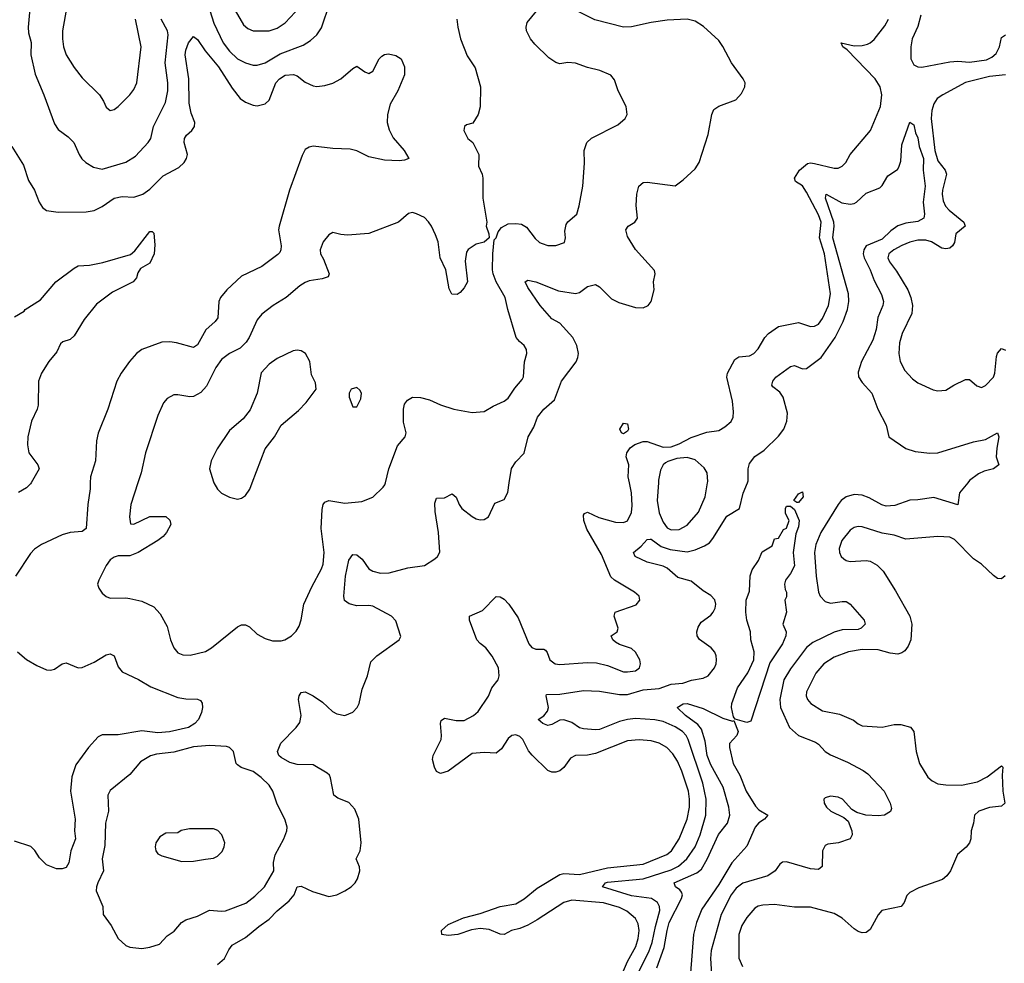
# Model space of a CAD drawing. Header units: inches. Extents: x 1834610 to 2027685, y 642842 to 774116.
# Tile 505 of 632: x 1953316 to 1958264, y 757585 to 762327. Entities that reach past the tile are written whole.
import ezdxf

# ---------------------------------------------------------------- set-up
doc = ezdxf.new("R2010")
doc.units = ezdxf.units.IN
doc.header["$MEASUREMENT"] = 0
doc.layers.add('B9755', color=7, linetype='Continuous')
doc.layers.add('B9756', color=7, linetype='Continuous')

msp = doc.modelspace()

# ---------------------------------------------------------------- linework, layer by layer
at = {"layer": 'B9755', "color": 5}
for points, elevation in [([(1953670.6, 760000), (1953670.1, 759970), (1953658.5, 759890), (1953649.3, 759770.7), (1953630, 759755.3), (1953570, 759749.8), (1953530, 759737.4), (1953425.5, 759690), (1953390, 759666.3), (1953370, 759645.1), (1953294, 759530)], 520), ([(1953373, 760000), (1953370, 759994.8), (1953350, 759975), (1953310, 759951.2)], 480), ([(1953909.8, 760000), (1953874.9, 759890), (1953868, 759828), (1953872.7, 759792.7), (1953890, 759791.3), (1953970, 759830.7), (1954050, 759831), (1954070, 759811.3), (1954074.8, 759790), (1954054, 759750), (1954036.3, 759730), (1954010.6, 759710), (1953910.6, 759650), (1953870, 759632.3), (1953810, 759632.7), (1953790, 759626), (1953770, 759612.3), (1953750, 759584), (1953713.4, 759510), (1953707.3, 759490), (1953713.4, 759470), (1953730, 759444.9), (1953750, 759428.2), (1953770, 759420.5), (1953850, 759421.3), (1953870, 759417.6), (1953930, 759404.4), (1953990, 759377.1), (1954021.4, 759341.4), (1954057, 759277), (1954073.1, 759210), (1954090.2, 759170.2), (1954110, 759146), (1954135.1, 759135.1), (1954172.8, 759132.8), (1954250, 759152.4), (1954279.5, 759170), (1954410, 759276), (1954430, 759286), (1954450, 759286), (1954470, 759276), (1954510, 759238.8), (1954550, 759217.3), (1954586.2, 759206.2), (1954630, 759205.5), (1954648, 759210), (1954681.2, 759230), (1954705.6, 759254.4), (1954720.1, 759279.9), (1954729.7, 759310.3), (1954743.5, 759390), (1954783.8, 759476.2), (1954833.2, 759566.8), (1954841.1, 759590), (1954846.6, 759650), (1954830.6, 759769.4), (1954835.2, 759864.8), (1954840.5, 759890), (1954850, 759903), (1954870, 759910.3), (1954950, 759897.8), (1955035, 759904.9), (1955090, 759928), (1955142.5, 759977.5), (1955151.1, 759990), (1955153.6, 760000)], 540), ([(1954292.2, 760000), (1954310, 759968), (1954330, 759947.7), (1954370, 759928), (1954410, 759918), (1954430, 759923), (1954450, 759936.3), (1954472.2, 759967.8), (1954484.4, 760000)], 560), ([(1954310, 757578.4), (1954345.3, 757610), (1954366.5, 757653.5), (1954383.3, 757676.7), (1954450, 757714.5), (1954517.1, 757770), (1954570, 757806.3), (1954610, 757848.1), (1954670, 757899.7), (1954695.7, 757930), (1954711, 757969), (1954730, 757972), (1954786.8, 757946.8), (1954870, 757920.2), (1954910, 757929.2), (1954950, 757949.1), (1954982.4, 757970), (1955002, 757990), (1955013.7, 758010), (1955026, 758050), (1955023.1, 758070), (1955006.9, 758110), (1955026.6, 758150), (1955031.7, 758190), (1955019.7, 758310), (1955000, 758360), (1954970, 758393.5), (1954915.5, 758415.5), (1954895.1, 758430), (1954877.4, 758517.4), (1954872.7, 758530), (1954860.8, 758540.8), (1954790, 758582.9), (1954710, 758583.5), (1954674.1, 758594.1), (1954630, 758619.1), (1954618.3, 758630), (1954611, 758650), (1954628, 758692), (1954705.8, 758770), (1954724.2, 758795.8), (1954730.7, 758830), (1954717.2, 758910), (1954721, 758930), (1954730, 758946), (1954750, 758948.7), (1954790.4, 758930), (1954837.6, 758897.6), (1954887.4, 758850), (1954910, 758838), (1954950, 758830.3), (1954990, 758847.4), (1955012.6, 758870), (1955022.2, 758890), (1955037.5, 758962.5), (1955064.2, 759030), (1955080.7, 759099.3), (1955110, 759130.2), (1955222.9, 759210), (1955232.1, 759227.9), (1955206.6, 759306.6), (1955185.1, 759330), (1955090, 759379), (1955070, 759383.2), (1955010, 759381.8), (1954972, 759392), (1954949, 759409), (1954945, 759430), (1954954.1, 759530), (1954970, 759610.4), (1954990, 759638.7), (1955010, 759638.3), (1955036.7, 759616.7), (1955070, 759567.3), (1955090, 759555.2), (1955130, 759545.8), (1955172.3, 759547.7), (1955267.2, 759572.8), (1955350, 759584), (1955402.7, 759617.3), (1955416.2, 759630), (1955428.1, 759651.9), (1955420.6, 759750), (1955404.4, 759855.6), (1955402.8, 759897.2), (1955410, 759922), (1955450, 759924.9), (1955490, 759944.9), (1955510, 759927.7), (1955523.9, 759890), (1955538, 759870), (1955590.5, 759830), (1955610, 759818), (1955630, 759813.4), (1955650, 759814.9), (1955671.7, 759828.3), (1955703.1, 759896.9), (1955750, 759915.5), (1955768.5, 759951.5), (1955776.2, 760000)], 520), ([(1956350, 757547.5), (1956370, 757593.4), (1956412.5, 757670), (1956424.8, 757710), (1956429.9, 757750), (1956424, 757784), (1956410.8, 757810.8), (1956366.9, 757846.9), (1956330, 757866.4), (1956250, 757888.6), (1956090, 757903.2), (1956050, 757890.9), (1955916.9, 757803.1), (1955870, 757777.1), (1955830, 757759.8), (1955788, 757750), (1955750, 757729.8), (1955730, 757730.8), (1955674.9, 757754.9), (1955630, 757759.9), (1955587.1, 757752.9), (1955518, 757730), (1955470, 757725.2), (1955438, 757730), (1955435.8, 757750), (1955470, 757779.6), (1955546.2, 757813.8), (1955630, 757835.3), (1955730, 757870.8), (1955810, 757884.2), (1955851.5, 757908.5), (1955916.9, 757963.1), (1956030, 758031.3), (1956050, 758036), (1956130, 758031.5), (1956270, 758064.7), (1956450, 758083.6), (1956567.4, 758132.6), (1956591.2, 758150), (1956630.4, 758210), (1956669.9, 758309.9), (1956681.6, 758370), (1956682.8, 758410), (1956677.9, 758450), (1956644.1, 758550), (1956621.3, 758601.3), (1956597.6, 758637.6), (1956569, 758669), (1956530, 758692), (1956490, 758703.7), (1956430, 758707.8), (1956370, 758702.4), (1956210, 758638.7), (1956170, 758630.5), (1956110, 758628.8), (1956084.3, 758615.7), (1956050, 758569.7), (1956030, 758552.2), (1956010, 758545.6), (1955990, 758546), (1955970, 758554), (1955891.5, 758631.5), (1955873.4, 758653.4), (1955845, 758710), (1955830, 758725), (1955810, 758733.1), (1955790, 758729.8), (1955770, 758714.8), (1955736.7, 758663.3), (1955710, 758640.5), (1955650, 758645.1), (1955590, 758639.2), (1955470, 758551.2), (1955430, 758538.3), (1955410, 758548.8), (1955399.9, 758570), (1955390.7, 758610), (1955394.2, 758630), (1955434.2, 758710), (1955436.2, 758730), (1955429.9, 758790), (1955434.8, 758805.2), (1955450, 758817.3), (1955510, 758805), (1955550, 758806), (1955597.2, 758830), (1955620.3, 758850), (1955672.3, 758927.7), (1955689.1, 758970), (1955721, 759010), (1955726.3, 759030), (1955722.3, 759070), (1955690, 759128), (1955659.1, 759170), (1955630, 759191.4), (1955613.4, 759210), (1955576.8, 759310), (1955576.9, 759330), (1955641.9, 759358.1), (1955710, 759428), (1955730, 759426.4), (1955750, 759414.5), (1955774.4, 759390), (1955821.8, 759321.8), (1955874, 759190), (1955890, 759172.3), (1955910, 759163.5), (1955950, 759163.7), (1955958.9, 759158.9), (1955967.5, 759147.5), (1955979.5, 759110), (1956007.3, 759090), (1956030, 759086.7), (1956170, 759096.8), (1956214.9, 759094.9), (1956270, 759082.4), (1956350, 759050.3), (1956370, 759049.1), (1956410, 759054.2), (1956430.7, 759070), (1956436.2, 759090), (1956432.1, 759110), (1956410, 759148.5), (1956390, 759167.4), (1956330, 759187.6), (1956310, 759199.3), (1956297.2, 759210), (1956289, 759230), (1956318, 759250), (1956324, 759270), (1956302.7, 759330), (1956308.7, 759350), (1956413.7, 759386.3), (1956433.2, 759410), (1956429.5, 759430), (1956405.6, 759450), (1956305.6, 759510), (1956287.5, 759527.5), (1956239.4, 759639.4), (1956166.2, 759766.2), (1956151.6, 759810), (1956150, 759837.3), (1956154.3, 759845.7), (1956170, 759852.6), (1956226.1, 759826.1), (1956310, 759802.6), (1956350, 759800.9), (1956370, 759809.3), (1956389.9, 759850.1), (1956393.9, 759886.1), (1956391.4, 759950), (1956380.3, 760000)], 480), ([(1956420.1, 757530), (1956477, 757643.1), (1956494.8, 757690), (1956511, 757770), (1956533.4, 757850), (1956531.4, 757870), (1956520.8, 757890), (1956490.9, 757910), (1956390, 757924.4), (1956244.2, 757970), (1956259.7, 757990), (1956270, 757992.6), (1956450, 758009), (1956590, 758054.6), (1956627.1, 758072.9), (1956668.9, 758110), (1956710.3, 758169.7), (1956736.1, 758230), (1956764.1, 758330), (1956765.6, 758410), (1956749.9, 758489.9), (1956675.3, 758710), (1956664.9, 758730), (1956646.2, 758750), (1956610, 758774.2), (1956550, 758799.9), (1956507.9, 758807.9), (1956410, 758815.4), (1956370, 758811.1), (1956330, 758799.9), (1956230, 758760.6), (1956210, 758757.8), (1956150, 758762.8), (1956130, 758768.6), (1956090, 758795.6), (1956050, 758808.3), (1956030, 758807.1), (1955990, 758785.3), (1955970, 758779.7), (1955944.2, 758790), (1955920.9, 758810), (1955950, 758828.5), (1955968.6, 758851.4), (1955973.1, 758870), (1955961.6, 758930), (1955963.8, 758936.2), (1956030, 758937.6), (1956150, 758956.8), (1956230, 758953.4), (1956330, 758935.3), (1956370, 758936.7), (1956450, 758959.6), (1956530, 758966.4), (1956590, 758987), (1956647.9, 758992.1), (1956692.3, 759007.7), (1956750, 759017.2), (1956775.8, 759030), (1956807.1, 759070), (1956815.6, 759090), (1956817.2, 759110), (1956816, 759130), (1956808.7, 759148.7), (1956791.3, 759170), (1956732.1, 759212.1), (1956720.3, 759230), (1956718.9, 759250), (1956726.2, 759273.9), (1956741.4, 759298.6), (1956790, 759334.9), (1956801.3, 759350), (1956811.2, 759370), (1956814.3, 759390), (1956810, 759412.3), (1956790, 759434), (1956750, 759457.2), (1956690, 759504.8), (1956624.1, 759524.1), (1956570, 759569.9), (1956550, 759581.4), (1956470, 759601.6), (1956409.7, 759630), (1956401.3, 759650), (1956438.7, 759681.3), (1956470, 759715.3), (1956484, 759716), (1956490, 759716), (1956539.9, 759679.9), (1956584.9, 759664.9), (1956670, 759652.6), (1956710, 759662.5), (1956757.5, 759682.5), (1956782, 759698), (1956800.2, 759719.8), (1956870, 759832.7), (1956933.3, 759870), (1956952.1, 759947.9), (1956973.4, 760000)], 460), ([(1956525.6, 760000), (1956519.4, 759910), (1956530, 759848.2), (1956550, 759801.6), (1956570, 759773.1), (1956590, 759762.6), (1956630, 759764.5), (1956670, 759786.5), (1956727.5, 759852.5), (1956760.2, 759930), (1956773.3, 760000)], 480), ([(1958080.5, 760000), (1958039.5, 759950), (1958030, 759889.6), (1957910, 759926.2), (1957830, 759913.5), (1957790, 759911.6), (1957714.7, 759885.3), (1957670, 759882.4), (1957648.8, 759888.8), (1957584.8, 759924.8), (1957550, 759938), (1957510, 759941.2), (1957470.2, 759930), (1957444.8, 759910), (1957429.6, 759890), (1957342.9, 759750), (1957316.4, 759690), (1957311, 759650), (1957318.2, 759530), (1957330.2, 759450.2), (1957339, 759430), (1957363.9, 759403.9), (1957390, 759394.4), (1957450, 759402.8), (1957470, 759402.6), (1957478.2, 759398.2), (1957490.4, 759390), (1957559.5, 759310), (1957565.3, 759290), (1957545.7, 759270), (1957530, 759263), (1957450, 759260.2), (1957410, 759248.3), (1957302.5, 759197.5), (1957270, 759171.6), (1957190, 759064.8), (1957155.8, 759010), (1957136.3, 758910), (1957138.8, 758870), (1957185.3, 758770), (1957230, 758730.3), (1957316.1, 758696.1), (1957330, 758687), (1957363.6, 758650), (1957390, 758632.2), (1957475.7, 758595.7), (1957554.4, 758554.4), (1957577.7, 758537.7), (1957660.5, 758450), (1957690.4, 758390), (1957697.5, 758362.5), (1957692.5, 758347.5), (1957662, 758330), (1957630, 758325.6), (1957568.8, 758328.8), (1957523, 758343), (1957498.2, 758358.2), (1957450.8, 758410), (1957430, 758419.5), (1957390, 758424.6), (1957363.5, 758416.5), (1957358, 758410), (1957358.6, 758390), (1957370, 758369.2), (1957391.8, 758350), (1957458, 758318), (1957479.4, 758299.4), (1957498, 758250), (1957499.5, 758230), (1957488.8, 758211.2), (1957430.2, 758189.8), (1957376.9, 758183.1), (1957363.6, 758176.4), (1957351.4, 758150), (1957348.4, 758071.6), (1957330, 758057), (1957290, 758059.8), (1957170, 758095.1), (1957150, 758094), (1957135.9, 758084.1), (1957113.4, 758050), (1957075.5, 758024.5), (1956950, 757988.4), (1956917.2, 757962.8), (1956890.8, 757930), (1956841.3, 757830), (1956790.6, 757650), (1956787.4, 757610), (1956792.7, 757530)], 460), ([(1958268.1, 759531.9), (1958250, 759516.4), (1958230, 759518.7), (1958210, 759534.4), (1958150, 759590.7), (1958110, 759618.4), (1958014.2, 759714.3), (1957990, 759727), (1957930, 759729.8), (1957770, 759716.2), (1957710, 759735.9), (1957650, 759747), (1957550, 759777.7), (1957530, 759779.7), (1957510, 759775.4), (1957490, 759761.1), (1957447.2, 759710), (1957434, 759670), (1957435.9, 759650), (1957443.9, 759630), (1957457.3, 759617.3), (1957470, 759609.3), (1957490, 759605), (1957570, 759609.4), (1957590, 759606), (1957625.2, 759585.2), (1957654.9, 759554.9), (1957717.1, 759457.1), (1957789.5, 759329.5), (1957800.1, 759290), (1957795.1, 759210), (1957780.9, 759179.1), (1957764, 759156), (1957750, 759145.3), (1957730, 759138.9), (1957690, 759143.4), (1957630, 759159.9), (1957550, 759161.9), (1957480.5, 759150), (1957410, 759124), (1957356.9, 759090), (1957317.1, 759042.9), (1957270.2, 758950), (1957268.7, 758930), (1957275, 758910), (1957291.2, 758890), (1957350, 758854), (1957436.4, 758836.4), (1957507.2, 758807.2), (1957530, 758787.9), (1957550, 758777.8), (1957650, 758772.4), (1957710, 758785.5), (1957745.1, 758785.1), (1957792.5, 758772.5), (1957809.2, 758749.2), (1957821.3, 758650), (1957837.3, 758590), (1957879.8, 758519.8), (1957901.5, 758501.5), (1957930, 758487), (1957970, 758481.8), (1958050, 758480.9), (1958130, 758497.5), (1958177.5, 758522.5), (1958250, 758577.6), (1958257, 758570), (1958253.8, 758530), (1958256.8, 758450), (1958267.4, 758390), (1958250, 758374.7), (1958190, 758368.5), (1958137, 758350), (1958114.3, 758330), (1958110.3, 758289.7), (1958098.4, 758250), (1958096.5, 758210), (1958089.1, 758190.9), (1958072.1, 758168), (1958028.9, 758131.1), (1957993.7, 758050), (1957975.9, 758024.1), (1957953.1, 758006.9), (1957834.9, 757965.1), (1957790, 757940.7), (1957773.8, 757926.2), (1957760.5, 757890), (1957746, 757870), (1957649.2, 757850.8), (1957630, 757829.3), (1957590, 757755.1), (1957570, 757739.7), (1957550, 757739.1), (1957530, 757745.3), (1957510, 757758), (1957450, 757811.7), (1957410, 757835.7), (1957290, 757867.4), (1957210, 757867), (1957110, 757880.2), (1957050, 757877.3), (1957027.6, 757872.4), (1957010, 757862.2), (1956970, 757815.8), (1956944.4, 757775.6), (1956929.5, 757730), (1956930.2, 757610.2), (1956948.8, 757568.8)], 480), ([(1953305.5, 759150), (1953350, 759112.4), (1953401.6, 759081.6), (1953450, 759059.5), (1953470, 759058.3), (1953490, 759063.6), (1953530, 759090.3), (1953550, 759095.3), (1953610, 759070.2), (1953630, 759071.3), (1953690, 759098.6), (1953750, 759135.8), (1953770, 759140.9), (1953790.2, 759130.2), (1953810, 759075.5), (1953830.2, 759050.2), (1953912.1, 759012.1), (1953974.1, 758974.1), (1954110, 758921.5), (1954150, 758913.8), (1954210, 758912.8), (1954225.3, 758905.3), (1954232.8, 758892.8), (1954234.3, 758870), (1954230, 758845.2), (1954213.8, 758810), (1954196.1, 758790), (1954163.8, 758770), (1954067.9, 758747.9), (1954010, 758742.8), (1953930, 758753.4), (1953810, 758733.3), (1953730, 758733.5), (1953710, 758722.6), (1953660.8, 758670), (1953597.3, 758582.7), (1953578.3, 758521.7), (1953571.7, 758450), (1953595.3, 758310), (1953591.8, 758250), (1953595.9, 758210), (1953573.6, 758150), (1953563.2, 758090), (1953550, 758066.2), (1953530, 758059.8), (1953500.6, 758060.6), (1953450, 758080.5), (1953414.9, 758114.9), (1953392.1, 758152.1), (1953371.4, 758171.4), (1953290, 758199.7)], 520), ([(1956517.9, 757562.1), (1956554.9, 757665.1), (1956569.2, 757750.8), (1956580.3, 757790), (1956641.2, 757910), (1956646.3, 757930), (1956642, 757942), (1956633.9, 757953.9), (1956611.2, 757970), (1956605.7, 757990), (1956719.7, 758040.3), (1956742.3, 758057.7), (1956771.6, 758108.4), (1956827.8, 758232.2), (1956872.7, 758290), (1956884.6, 758330), (1956879.9, 758370), (1956851.4, 758470), (1956790, 758582.4), (1956770.8, 758630), (1956760.6, 758700.6), (1956742.3, 758762.3), (1956724.7, 758784.7), (1956662, 758830), (1956620.5, 758870), (1956650, 758888.9), (1956670.8, 758890), (1956750, 758865.9), (1956850, 758816.8), (1956897.7, 758802.3), (1956904.5, 758804.5), (1956926.5, 758750), (1956919.6, 758730), (1956883.2, 758690), (1956882.6, 758670), (1956900.8, 758590), (1956934.4, 758530), (1956967.7, 758450), (1957014.1, 758374.1), (1957030, 758355.7), (1957075.3, 758330), (1957058.6, 758310), (1957030, 758291.3), (1957012.1, 758270), (1956970, 758173.7), (1956895, 758090), (1956830, 757981.1), (1956743.5, 757856.5), (1956718.1, 757790), (1956702.7, 757730), (1956678.7, 757430)], 440)]:
    msp.add_lwpolyline(points, dxfattribs=dict(at, elevation=elevation))
for points, elevation in [([(1957221.2, 759901.2), (1957206, 759910), (1957230, 759944.7), (1957250, 759954), (1957254, 759930), (1957230, 759901.2)], 440), ([(1956970, 758796), (1956912.3, 758812.3), (1956903.1, 758823.1), (1956892.5, 758870), (1956894.8, 758890), (1956923.7, 758970), (1956975.3, 759044.7), (1957005.7, 759110), (1957007.6, 759150), (1956989.8, 759210), (1956988, 759250), (1956969.8, 759309.8), (1956965.3, 759350), (1956967.6, 759410), (1956984.2, 759455.8), (1956987.1, 759532.9), (1956997.4, 759562.6), (1957029.2, 759610), (1957046.6, 759653.4), (1957097.2, 759682.8), (1957110, 759718), (1957130, 759722), (1957154.6, 759765.4), (1957170, 759772), (1957182.7, 759810), (1957165.2, 759845.2), (1957164, 759870), (1957170, 759882), (1957190, 759882), (1957210, 759864.7), (1957233.7, 759810), (1957230, 759778), (1957217.3, 759742.7), (1957203.2, 759650), (1957210, 759582.7), (1957190, 759544.7), (1957163.8, 759510), (1957160.4, 759490), (1957163.1, 759463.1), (1957170.3, 759450), (1957170, 759426), (1957162, 759410), (1957170.3, 759349.7), (1957150.8, 759290), (1957168, 759250), (1957166.7, 759230), (1957150.2, 759190), (1957085.6, 759094.4), (1956990, 758801.6)], 440), ([(1954270, 758678.8), (1954190, 758673), (1954090, 758645.7), (1954004.2, 758635.8), (1953972.8, 758627.2), (1953923, 758597), (1953870, 758534.3), (1953770, 758454), (1953758, 758430), (1953761.8, 758350), (1953746.6, 758290), (1953742.9, 758177.2), (1953730.2, 758110.2), (1953737.8, 758050), (1953708.3, 757990), (1953701.1, 757970), (1953700.6, 757950), (1953733.8, 757870), (1953735.5, 757830), (1953774.8, 757774.8), (1953810.2, 757710.2), (1953850, 757674.9), (1953870, 757666), (1953930, 757660.3), (1953970, 757666.9), (1954018.6, 757681.4), (1954057.3, 757722.7), (1954092.6, 757747.4), (1954129.8, 757790.2), (1954150, 757803.7), (1954210, 757822.8), (1954270, 757853), (1954330, 757846.7), (1954350, 757849.2), (1954452.5, 757887.5), (1954497.7, 757922.3), (1954547, 757970), (1954592.4, 758050), (1954591.8, 758091.8), (1954600.3, 758130), (1954643.1, 758210), (1954658.3, 758250), (1954659.7, 758270), (1954650, 758305.2), (1954608, 758390), (1954587.4, 758450), (1954570, 758479.7), (1954530, 758518.7), (1954490, 758548.7), (1954429.1, 758569.1), (1954410, 758582.4), (1954403.5, 758590), (1954389.7, 758649.7), (1954370, 758669.5), (1954355.4, 758675.4)], 540), ([(1954290, 758260.7), (1954170, 758260.7), (1954128.1, 758251.9), (1954110, 758241.2), (1954050, 758239), (1954019.8, 758220.2), (1954000.7, 758190), (1953997.3, 758170), (1954000.7, 758150), (1954010, 758136), (1954030, 758126), (1954130, 758096.3), (1954190, 758099.1), (1954250, 758108.2), (1954290, 758113.4), (1954310, 758124), (1954333.1, 758146.9), (1954342.7, 758170), (1954346, 758190), (1954332, 758230), (1954312.2, 758252.2)], 560)]:
    msp.add_lwpolyline(points, close=True, dxfattribs=dict(at, elevation=elevation))
at = {"layer": 'B9756', "color": 5}
for points, elevation in [([(1953378.2, 762510), (1953358.9, 762290), (1953360.4, 762260.4), (1953372.7, 762212.7), (1953372.3, 762150), (1953393.7, 762053.7), (1953437.4, 761950), (1953490, 761803), (1953510, 761775.8), (1953558.7, 761738.7), (1953588, 761710), (1953614, 761650), (1953628.2, 761628.2), (1953648, 761610), (1953686.5, 761586.5), (1953730, 761575.2), (1953849.1, 761610.9), (1953898.4, 761641.6), (1953961.7, 761710), (1953974.5, 761730), (1953989.1, 761790.9), (1954049.1, 761910), (1954060.2, 761970), (1954060.5, 762010), (1954046.4, 762110), (1954061.6, 762250), (1954058.2, 762270), (1954027.1, 762330)], 540), ([(1954241.5, 762470), (1954291.9, 762310), (1954338.1, 762210), (1954370, 762167.8), (1954410, 762130.9), (1954450, 762110.2), (1954490, 762098.7), (1954510, 762098.2), (1954550, 762110.1), (1954625.3, 762154.7), (1954740.8, 762199.2), (1954777.2, 762222.8), (1954808.6, 762251.4), (1954833.4, 762286.6), (1954874.7, 762410)], 540), ([(1954387.2, 762392.8), (1954441.2, 762301.2), (1954462.5, 762282.6), (1954490, 762270.2), (1954570, 762270.2), (1954610, 762284.3), (1954650, 762311.2), (1954750, 762418.6)], 560), ([(1953552.8, 762392.8), (1953531.1, 762270), (1953530.2, 762230), (1953535.9, 762190), (1953549.2, 762150), (1953590, 762086), (1953630, 762034.4), (1953717, 761950), (1953737.5, 761917.5), (1953750, 761887.3), (1953770, 761870.7), (1953790, 761876.3), (1953810, 761890.6), (1953870, 761948.4), (1953890, 761975.5), (1953903.9, 762010), (1953926.5, 762190), (1953897.7, 762330)], 560), ([(1955153.6, 760000), (1955171.2, 760070), (1955215.2, 760184.8), (1955252.8, 760230), (1955257.7, 760250), (1955244.3, 760304.3), (1955245.2, 760370), (1955250, 760394), (1955264.3, 760415.7), (1955290, 760429.3), (1955330, 760427.5), (1955376, 760416), (1955430, 760391.6), (1955498, 760370), (1955590, 760353), (1955650, 760357.6), (1955695.3, 760384.7), (1955750, 760409.1), (1955770, 760425.3), (1955804.4, 760475.6), (1955841.6, 760518.4), (1955847.9, 760532.1), (1955853.1, 760606.9), (1955864.5, 760650), (1955862.9, 760670), (1955851.6, 760690), (1955827, 760710), (1955811.6, 760730), (1955769.7, 760870), (1955756.4, 760930), (1955711, 761010), (1955696.1, 761050), (1955692.5, 761070), (1955693.8, 761150), (1955700.1, 761219.9), (1955710, 761231), (1955719.8, 761260.2), (1955737.7, 761282.3), (1955770, 761300.2), (1955810, 761302.8), (1955838.5, 761298.5), (1955863.4, 761283.4), (1955906.5, 761226.5), (1955927.6, 761207.6), (1955941.4, 761201.4), (1955970, 761192.8), (1956010, 761191.3), (1956053.4, 761206.6), (1956059.7, 761230), (1956056.4, 761263.6), (1956063.1, 761296.9), (1956070, 761310.5), (1956115.1, 761350), (1956127.9, 761392.1), (1956145.4, 761490), (1956154.2, 761605.9), (1956152.6, 761670), (1956165.4, 761710), (1956189.2, 761730.8), (1956321.8, 761798.2), (1956359.3, 761830), (1956369.5, 761850), (1956364.2, 761890), (1956323, 761970), (1956304.4, 762024.4), (1956287.3, 762047.3), (1956231.7, 762071.7), (1956170, 762087.1), (1956110, 762108.4), (1956070, 762112.2), (1956030, 762105.7), (1956010, 762111), (1955975.8, 762135.8), (1955904.3, 762204.3), (1955882.9, 762230), (1955862.8, 762270), (1955860.9, 762290), (1955867, 762313), (1955913, 762370)], 540), ([(1955776.2, 760000), (1955787.7, 760072.3), (1955810, 760105.3), (1955851.9, 760148.1), (1955871.5, 760230), (1955900, 760280), (1955918, 760330), (1955950, 760368.9), (1956004.1, 760415.9), (1956038.2, 760510), (1956112.1, 760607.9), (1956121.6, 760630), (1956124.2, 760650), (1956116.6, 760690), (1956096.2, 760730), (1956030, 760801.4), (1955990, 760824.4), (1955930.8, 760890), (1955870, 760980.5), (1955856.2, 761010), (1955870, 761017.3), (1955910, 761008.9), (1956024.1, 760964.1), (1956110, 760950.2), (1956130, 760955.6), (1956170, 760985.7), (1956210, 760995.8), (1956230, 760984), (1956290, 760924.9), (1956326.3, 760906.3), (1956410, 760881.3), (1956450, 760879.5), (1956474.5, 760890), (1956489.6, 760910), (1956504.5, 760970), (1956502, 761010), (1956509.3, 761050), (1956506.3, 761066.3), (1956410, 761171.5), (1956370, 761237.6), (1956362, 761270), (1956373.3, 761290), (1956407.3, 761310), (1956420.5, 761330), (1956413.8, 761393.8), (1956417.6, 761450), (1956428, 761490), (1956450, 761508.7), (1956470, 761510.3), (1956610, 761492.4), (1956650, 761521.6), (1956710, 761578), (1956730.7, 761609.3), (1956776.8, 761750), (1956794, 761850), (1956804.5, 761875.5), (1956830, 761892.4), (1956915.5, 761924.5), (1956944.1, 761955.9), (1956960.9, 761990), (1956962, 762010), (1956952, 762030), (1956892.4, 762110), (1956850, 762192.3), (1956830, 762222), (1956752.9, 762292.9), (1956710, 762319.7), (1956670, 762328.6), (1956570, 762323.8), (1956490, 762313.3), (1956390, 762291.2), (1956350, 762288.5), (1956206.5, 762326.5), (1956113.1, 762373.1)], 520), ([(1955513.4, 762330), (1955517.4, 762290), (1955531.6, 762230), (1955564.4, 762144.4), (1955604.9, 762084.9), (1955632.4, 761990), (1955630.3, 761889.7), (1955620.4, 761850), (1955592.7, 761807.3), (1955562, 761798), (1955551.3, 761790), (1955547.7, 761770), (1955568.2, 761730), (1955594, 761710), (1955623, 761650), (1955622.4, 761590), (1955639.5, 761550), (1955643.1, 761530), (1955643.6, 761430), (1955663, 761310), (1955660.7, 761290), (1955674, 761250), (1955676, 761230), (1955650, 761209), (1955610, 761199), (1955570, 761172), (1955561.8, 761158.2), (1955554.2, 761114.2), (1955566, 761010), (1955550, 760979), (1955530, 760955.3), (1955514.4, 760945.6), (1955487, 760947), (1955475.1, 760975.1), (1955457.4, 761070), (1955429.8, 761130), (1955418.4, 761210), (1955406.3, 761246.3), (1955385.4, 761290), (1955370, 761311.3), (1955350, 761332.4), (1955310, 761352), (1955290, 761358), (1955270, 761352.7), (1955218.8, 761310), (1955070, 761251.6), (1954963.6, 761243.6), (1954930, 761246.6), (1954890, 761257.2), (1954870, 761246), (1954841.6, 761210), (1954825.5, 761170), (1954828, 761150), (1954843.4, 761123.4), (1954870.8, 761050), (1954865.4, 761034.6), (1954835.6, 761024.4), (1954770, 761014.3), (1954750, 761005.4), (1954724.4, 760990), (1954654.9, 760930), (1954590, 760891.3), (1954532.7, 760847.3), (1954510, 760818.4), (1954469.5, 760730.5), (1954453.4, 760706.6), (1954424.6, 760675.4), (1954370, 760649.8), (1954330, 760619.3), (1954300.9, 760579.1), (1954253.9, 760486.1), (1954226.4, 760453.6), (1954190, 760432.8), (1954170.9, 760430.9), (1954110, 760442.4), (1954090, 760441.6), (1954057.4, 760422.6), (1954038.9, 760401.1), (1954010, 760337.2), (1953947.6, 760150), (1953925.7, 760050), (1953909.8, 760000)], 540), ([(1956380.3, 760000), (1956373.7, 760030), (1956376.8, 760090), (1956363.4, 760130), (1956366.7, 760150), (1956384.1, 760175.9), (1956407.1, 760192.8), (1956450, 760207.4), (1956470, 760207.7), (1956550, 760179.5), (1956590, 760181.1), (1956630, 760195.6), (1956690, 760228.1), (1956770, 760254.9), (1956830, 760262.8), (1956858.9, 760281.1), (1956891.6, 760308.4), (1956901.1, 760330), (1956903.3, 760356.7), (1956897.8, 760410), (1956870.4, 760530), (1956873.7, 760550), (1956910, 760619.7), (1956930, 760632), (1956983.1, 760636.9), (1957005.7, 760650), (1957026.7, 760673.3), (1957061.2, 760730), (1957078.8, 760750), (1957130, 760785.2), (1957230, 760805.8), (1957290, 760784.4), (1957310, 760786), (1957330, 760796), (1957350, 760824.9), (1957381.5, 760890), (1957390.9, 760950), (1957360.3, 761150), (1957335, 761230), (1957343.3, 761310), (1957330, 761345.5), (1957270, 761459.8), (1957250, 761492.3), (1957214.1, 761514.1), (1957209.8, 761530), (1957234.6, 761570), (1957276, 761604), (1957290, 761607.2), (1957310, 761604), (1957410, 761581.2), (1957430, 761581.3), (1957449.5, 761590), (1957468.2, 761610), (1957489.8, 761650.2), (1957592.1, 761770), (1957642, 761890), (1957648, 761950), (1957640.5, 761990), (1957615.7, 762030), (1957475, 762175), (1957452, 762190), (1957445.2, 762210), (1957510, 762196.1), (1957550, 762197.5), (1957576.6, 762203.4), (1957590.3, 762209.7), (1957610, 762227.8), (1957664.2, 762295.8), (1957683.1, 762330)], 480), ([(1957844.7, 762350), (1957830, 762292.4), (1957801.7, 762230), (1957794.7, 762190), (1957795.1, 762130), (1957810, 762100.7), (1957829.6, 762089.6), (1957850, 762088.6), (1957990, 762115.8), (1958030, 762117.8), (1958090, 762113.1), (1958174.4, 762125.6), (1958201.4, 762138.6), (1958222.9, 762157.1), (1958240.3, 762190), (1958250, 762237.3), (1958270, 762250.6)], 480), ([(1953276.1, 761690), (1953335.6, 761595.6), (1953359.5, 761519.5), (1953390.3, 761470), (1953413.1, 761410), (1953430, 761382.4), (1953450, 761367.4), (1953510, 761359.1), (1953650, 761360.6), (1953690, 761368.6), (1953730, 761388.4), (1953790, 761430.1), (1953830, 761437.7), (1953890, 761434.6), (1953934.5, 761450), (1953970, 761475), (1954037, 761543), (1954115.3, 761584.7), (1954143.1, 761610), (1954154.8, 761630), (1954158.6, 761650), (1954141.7, 761710), (1954144.5, 761730), (1954153.8, 761746.2), (1954180.8, 761770), (1954194.8, 761790), (1954195.6, 761810), (1954177.2, 761857.2), (1954167.3, 761907.3), (1954165.9, 762030), (1954147.7, 762150), (1954150, 762173), (1954164.8, 762210), (1954190, 762242.4), (1954210, 762226.7), (1954247.8, 762170), (1954314.6, 762090), (1954383, 761983), (1954423.6, 761930), (1954450, 761912.3), (1954490, 761896.5), (1954510, 761893.8), (1954550, 761904.2), (1954570, 761923.1), (1954602.9, 762010), (1954621.5, 762030), (1954650, 762047.6), (1954692, 762052), (1954710, 762043.9), (1954750, 762012.4), (1954790, 761994.3), (1954810, 761991.7), (1954850, 761996), (1954890, 762007.4), (1954930, 762028.8), (1954990, 762081.6), (1955010, 762093.4), (1955050, 762064.9), (1955070, 762057.1), (1955090, 762068.2), (1955123, 762130), (1955136.4, 762143.6), (1955150, 762152), (1955170, 762154.9), (1955207, 762147), (1955233, 762130), (1955250.5, 762090), (1955250.5, 762050), (1955215.9, 761970), (1955177.3, 761902.7), (1955164.1, 761850), (1955162, 761810), (1955173.4, 761773.4), (1955193.1, 761733.1), (1955248, 761670), (1955270.8, 761630), (1955250, 761620.9), (1955223.1, 761616.9), (1955150, 761621), (1955070, 761637.4), (1955010, 761667.2), (1954976.1, 761676.1), (1954890, 761679.4), (1954790, 761690.7), (1954770, 761686.4), (1954750, 761673.7), (1954735.5, 761644.5), (1954671.7, 761470), (1954619.7, 761290), (1954617.2, 761270), (1954629.5, 761190), (1954628.8, 761170), (1954622.8, 761157.2), (1954613.8, 761146.2), (1954533.2, 761086.8), (1954430, 761037.6), (1954356.5, 760970), (1954325.8, 760930), (1954316.5, 760910), (1954311.1, 760828.9), (1954298.7, 760810), (1954252, 760768), (1954210, 760693.5), (1954190, 760679.7), (1954103.8, 760703.8), (1954070, 760708.2), (1954030, 760706.2), (1953930, 760668.7), (1953902.8, 760650), (1953868.1, 760610), (1953825.8, 760550), (1953803.6, 760510), (1953758.5, 760370), (1953710, 760249), (1953701.5, 760210), (1953696.6, 760110), (1953671, 760030), (1953670.6, 760000)], 520), ([(1958271.1, 762048.9), (1958190, 762041.3), (1958068.8, 762011.2), (1957955.4, 761950), (1957926.7, 761930), (1957910, 761904), (1957899.8, 761870), (1957897.4, 761830), (1957914.5, 761670), (1957930, 761618.1), (1957966.3, 761570), (1957973.5, 761550), (1957953.3, 761470), (1957951.2, 761450), (1957956.2, 761416.2), (1957968.9, 761390), (1957986.6, 761370), (1958061.1, 761310), (1958067.8, 761290), (1958020.7, 761250), (1958013.3, 761206.7), (1958003.7, 761190), (1957990, 761179.1), (1957970, 761174.6), (1957950, 761179.4), (1957898, 761210), (1957870, 761219.4), (1957830, 761219.6), (1957790, 761209.3), (1957748.7, 761191.3), (1957708.7, 761170), (1957683.2, 761150), (1957678.6, 761130), (1957687.5, 761110), (1957723.3, 761063.4), (1957779.7, 760970), (1957795.2, 760930), (1957803.2, 760890), (1957799.6, 760850), (1957751.3, 760750), (1957736.8, 760703.2), (1957734, 760650), (1957741.4, 760610), (1957764.6, 760564.6), (1957802.2, 760522.2), (1957830, 760501.3), (1957906.4, 760466.4), (1957930, 760462), (1957970, 760465.3), (1958010, 760490.4), (1958070, 760518.8), (1958090, 760518.8), (1958126.9, 760486.9), (1958150, 760478.4), (1958170, 760488.5), (1958210.7, 760530), (1958217.3, 760550), (1958225.5, 760634.5), (1958230, 760650.8), (1958250, 760674), (1958270, 760666.8)], 480), ([(1956973.4, 760000), (1956977.4, 760010), (1956976.7, 760070), (1956984, 760096), (1957010, 760132.3), (1957056.8, 760163.2), (1957130, 760233.8), (1957156.4, 760270), (1957171.8, 760310), (1957174, 760350), (1957152.9, 760430), (1957135.8, 760455.8), (1957101.8, 760481.8), (1957096.5, 760490), (1957100.6, 760510), (1957116.8, 760530), (1957190, 760583.6), (1957210, 760588.9), (1957250, 760571.6), (1957270, 760574.4), (1957343.4, 760630), (1957413.5, 760730), (1957453.7, 760810), (1957476.7, 760870), (1957482.6, 760910), (1957480.5, 760950), (1957402.4, 761230), (1957409.4, 761290), (1957407.6, 761310), (1957365.6, 761430), (1957369.6, 761450), (1957447.2, 761407.2), (1957490, 761400.1), (1957510, 761403), (1957522.2, 761410), (1957570, 761454.8), (1957638.1, 761481.9), (1957650, 761493.7), (1957678.2, 761541.8), (1957726.8, 761573.2), (1957734.6, 761585.4), (1957743.5, 761616.5), (1957750, 761697.3), (1957790, 761812), (1957810, 761798.8), (1957818, 761758), (1957830, 761733.4), (1957837.1, 761690), (1957857.7, 761630), (1957856.8, 761570), (1957866.9, 761490), (1957856.9, 761410), (1957862.5, 761350), (1957859.2, 761330), (1957830, 761311.9), (1957770, 761303.9), (1957730, 761290.4), (1957693.5, 761266.5), (1957650, 761223.9), (1957570, 761190.6), (1957558.1, 761170), (1957555.7, 761150), (1957559.6, 761130), (1957590, 761069.2), (1957610, 761015.5), (1957646.5, 760946.5), (1957656.8, 760910), (1957654.5, 760890), (1957628.3, 760830), (1957620.5, 760770), (1957603.9, 760716.1), (1957545.8, 760610), (1957530, 760555.3), (1957531.7, 760531.7), (1957550, 760503), (1957598, 760450), (1957628.9, 760368.9), (1957670.4, 760290), (1957684, 760230), (1957770, 760172.4), (1957816.5, 760156.5), (1957890, 760148.4), (1957930, 760150.2), (1958110, 760206), (1958170, 760216.5), (1958230, 760250.6), (1958237.4, 760230), (1958226.3, 760173.7), (1958223.8, 760130), (1958236.4, 760090), (1958210.7, 760070), (1958162.5, 760057.5), (1958135.3, 760044.7), (1958089.3, 760010.7), (1958080.5, 760000)], 460), ([(1953290, 760834), (1953338.7, 760861.3), (1953343.7, 760870), (1953420.7, 760919.3), (1953497.6, 761010), (1953590, 761078.6), (1953610, 761089.1), (1953666.7, 761093.3), (1953733.5, 761106.5), (1953872.3, 761147.7), (1953895.2, 761164.8), (1953970, 761262), (1953982, 761262), (1953990, 761254), (1953994.7, 761194.7), (1953991.4, 761150), (1953970, 761102.9), (1953923.4, 761076.6), (1953910, 761054), (1953903.1, 761030), (1953886.7, 761010), (1953782.6, 760957.4), (1953702.3, 760897.7), (1953640.4, 760819.6), (1953590, 760738.5), (1953570, 760720.3), (1953531.8, 760708.2), (1953521.2, 760698.8), (1953502.3, 760657.7), (1953461.5, 760610), (1953425.2, 760550), (1953411, 760510), (1953408.1, 760390), (1953403.2, 760370), (1953374.6, 760310), (1953357.4, 760230), (1953354.5, 760190), (1953361.2, 760150), (1953407, 760090), (1953413.4, 760070), (1953373, 760000)], 480), ([(1954484.4, 760000), (1954549.4, 760170.6), (1954597, 760230), (1954629.6, 760290), (1954717.8, 760362.2), (1954756.1, 760403.9), (1954805.2, 760470), (1954802.7, 760502.7), (1954782.4, 760542.4), (1954774, 760610), (1954752, 760650), (1954730, 760662.9), (1954710, 760666), (1954690, 760663), (1954610, 760624.7), (1954570, 760595.1), (1954530, 760551.8), (1954508.7, 760450), (1954474.3, 760365.7), (1954439.2, 760320.8), (1954370, 760262.7), (1954307.7, 760170), (1954278.4, 760110), (1954270.3, 760070), (1954290, 760004), (1954292.2, 760000)], 560), ([(1956773.3, 760000), (1956774.4, 760005.6), (1956770.7, 760050), (1956755.7, 760075.7), (1956710, 760114.8), (1956670, 760126.8), (1956618.5, 760121.5), (1956572.5, 760107.5), (1956560.7, 760099.3), (1956550, 760089.7), (1956537.1, 760062.9), (1956526.6, 760013.4), (1956525.6, 760000)], 480)]:
    msp.add_lwpolyline(points, dxfattribs=dict(at, elevation=elevation))
for points, elevation in [([(1955010, 760479), (1954982, 760470), (1954972, 760450), (1954971.3, 760430), (1954990, 760381), (1955010, 760382), (1955030, 760422), (1955033.2, 760450), (1955025.6, 760465.6)], 560), ([(1956350, 760245.3), (1956339.6, 760250), (1956332.2, 760270), (1956350, 760299.5), (1956370, 760295.6), (1956375, 760270), (1956370, 760258.7)], 480)]:
    msp.add_lwpolyline(points, close=True, dxfattribs=dict(at, elevation=elevation))

doc.saveas('drawing.dxf')
